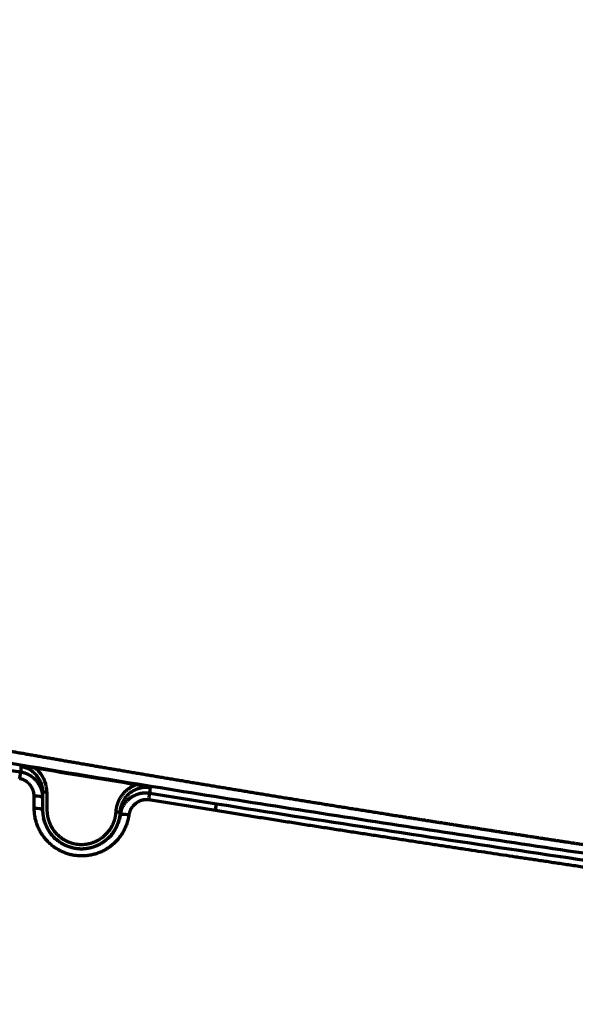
# Model space of a CAD drawing. Header units: millimetres. Extents: x -170 to 6906, y -2212 to 4257.
# Tile 422 of 440: x 5704 to 5768, y 3417 to 3531. Entities that reach past the tile are written whole.
import ezdxf

# ---------------------------------------------------------------- set-up
doc = ezdxf.new("R2010")
doc.units = ezdxf.units.MM
doc.layers.add('1', color=7, linetype='Continuous', true_color=0xffffff)
doc.styles.add('PC_TEXTSTYLE', font='ISOCP.SHX', dxfattribs={"width": 0.707, "bigfont": 'GBCBIG.SHX'})
doc.dimstyles.new('GB_DIMSTYLE', dxfattribs={"dimtxt": 50, "dimasz": 40, "dimexe": 1, "dimexo": 0, "dimgap": 1.5, "dimtad": 1, "dimdec": 1, "dimdsep": 46, "dimtxsty": 'PC_TEXTSTYLE', "dimcen": 0, "dimclrd": 256, "dimclrt": 3, "dimadec": 1, "dimazin": 2, "dimtp": 0.1, "dimtm": 0.1, "dimtfac": 0.71, "dimtdec": 1, "dimtmove": 0, "dimatfit": 3, "dimfxl": 1, "dimtfill": 1, "dimarcsym": 0})

# ---------------------------------------------------------------- blocks, each defined once
blk = doc.blocks.new('*D33')
at = {"color": 0, "lineweight": -2, "transparency": 16777216}
for p, q in [((4751.82, 3164.86), (4751.82, 3764.77)), ((5832.83, 3367.25), (5832.83, 3764.77))]:
    blk.add_line(p, q, dxfattribs=at)
at = {"lineweight": -2, "transparency": 16777216}
blk.add_line((4791.82, 3763.77), (5792.83, 3763.77), dxfattribs=at)
at = {"lineweight": 18, "transparency": 16777216}
for points in [[(4791.82, 3770.44), (4791.82, 3757.1), (4751.82, 3763.77)], [(5792.83, 3770.44), (5792.83, 3757.1), (5832.83, 3763.77)]]:
    blk.add_solid(points, dxfattribs=at)
at = {"layer": 'Defpoints', "color": 0, "lineweight": 18, "transparency": 16777216}
for p in [(5832.83, 3763.77), (5832.83, 3367.25), (4751.82, 3164.86)]:
    blk.add_point(p, dxfattribs=at)
at = {"color": 3, "lineweight": 18, "transparency": 16777216, "insert": (5292.33, 3790.27), "char_height": 50, "attachment_point": 5, "style": 'PC_TEXTSTYLE', "bg_fill": 3, "box_fill_scale": 1.1, "bg_fill_color": 256, "bg_fill_true_color": 13158600, "bg_fill_transparency": 0}
blk.add_mtext('1081', dxfattribs=at)
blk = doc.blocks.new('*D38')
at = {"color": 0, "lineweight": -2, "transparency": 16777216}
for p, q in [((4755.3, 4257.34), (6889.03, 4257.34)), ((4772.44, 1877.86), (6889.03, 1877.86))]:
    blk.add_line(p, q, dxfattribs=at)
at = {"lineweight": -2, "transparency": 16777216}
blk.add_line((6888.03, 1917.86), (6888.03, 4217.34), dxfattribs=at)
at = {"lineweight": 18, "transparency": 16777216}
for points in [[(6881.36, 4217.34), (6894.7, 4217.34), (6888.03, 4257.34)], [(6881.36, 1917.86), (6894.7, 1917.86), (6888.03, 1877.86)]]:
    blk.add_solid(points, dxfattribs=at)
at = {"layer": 'Defpoints', "color": 0, "lineweight": 18, "transparency": 16777216}
for p in [(4755.3, 4257.34), (6888.03, 4257.34), (4772.44, 1877.86)]:
    blk.add_point(p, dxfattribs=at)
at = {"color": 3, "lineweight": 18, "transparency": 16777216, "insert": (6861.53, 3067.6), "char_height": 50, "attachment_point": 5, "rotation": 90, "style": 'PC_TEXTSTYLE', "bg_fill": 3, "box_fill_scale": 1.1, "bg_fill_color": 256, "bg_fill_true_color": 13158600, "bg_fill_transparency": 0}
blk.add_mtext('2379.5', dxfattribs=at)

msp = doc.modelspace()

# ---------------------------------------------------------------- linework, layer by layer
at = {"lineweight": 18}
msp.add_arc((4755.3, 2404.86), 1852.47, 311.27438, 162.6537, dxfattribs=at)
at = {"layer": '1', "color": 0, "linetype": 'Continuous', "lineweight": 70}
msp.add_line((5706.79, 3441.76), (5706.8, 3441.09), dxfattribs=at)
for centre, major_axis, ratio, start_param, end_param in [((5704.12, 3443.09), (-0.164, -0.986), 0.000215, 1.765406, 3.031547), ((5707.29, 3441.76), (-0.5, -0.003), 0.00062, 0, 1.570803), ((5719.05, 3440.65), (0.159, 0.987), 0.000176, 4.901057, 6.17314), ((5705.8, 3441.08), (1, 0.006), 0.182485, 0, 1.538506), ((5726.77, 3439.41), (-0.157, -0.988), 0.000126, 1.756916, 3.031547), ((5705.81, 3439.66), (1, 0.006), 0.176399, 0, 1.539057), ((5716.75, 3438.91), (-0.99, 0.144), 0.179735, 4.708668, 6.28328)]:
    msp.add_ellipse(centre, major_axis=major_axis, ratio=ratio, start_param=start_param, end_param=end_param, dxfattribs=at)
for points, degree, knots in [([(5612.83, 3461.74), (5631.62, 3457.88), (5659.75, 3452.52), (5697.4, 3445.99), (5725.72, 3441.36), (5749.43, 3437.68), (5768.47, 3434.83), (5782.79, 3432.73), (5797.16, 3430.66), (5809.18, 3428.96), (5818.83, 3427.61), (5824.88, 3426.76), (5829.72, 3426.09), (5833.36, 3425.59), (5836.39, 3425.17), (5838.53, 3424.88), (5839.73, 3424.71), (5840.37, 3424.63), (5840.65, 3424.59)], 3, [0, 0, 0, 0, 0.25, 0.375, 0.5, 0.625, 0.6875, 0.75, 0.8125, 0.875, 0.90625, 0.9375, 0.953125, 0.96875, 0.984375, 0.992187, 0.996094, 1, 1, 1, 1]), ([(5770, 3435.55), (5769.87, 3435.57), (5769.6, 3435.61), (5769.21, 3435.67), (5768.81, 3435.73), (5768.41, 3435.79), (5768.01, 3435.85), (5767.62, 3435.91), (5767.22, 3435.97), (5766.82, 3436.03), (5766.43, 3436.09), (5766.03, 3436.15), (5765.64, 3436.21), (5765.25, 3436.27), (5764.85, 3436.33), (5764.46, 3436.39), (5764.07, 3436.45), (5763.68, 3436.51), (5763.29, 3436.57), (5762.9, 3436.63), (5762.51, 3436.69), (5762.12, 3436.75), (5761.73, 3436.81), (5761.34, 3436.87), (5760.95, 3436.93), (5760.57, 3436.98), (5760.18, 3437.04), (5759.79, 3437.1), (5759.41, 3437.16), (5759.02, 3437.22), (5758.64, 3437.28), (5758.26, 3437.34), (5757.87, 3437.4), (5757.49, 3437.46), (5757.11, 3437.52), (5756.73, 3437.58), (5756.34, 3437.64), (5755.96, 3437.69), (5755.58, 3437.75), (5755.2, 3437.81), (5754.82, 3437.87), (5754.45, 3437.93), (5754.07, 3437.99), (5753.69, 3438.05), (5753.31, 3438.11), (5752.94, 3438.17), (5752.56, 3438.22), (5752.19, 3438.28), (5751.81, 3438.34), (5751.44, 3438.4), (5751.06, 3438.46), (5750.69, 3438.52), (5750.32, 3438.58), (5749.95, 3438.63), (5749.58, 3438.69), (5749.2, 3438.75), (5748.83, 3438.81), (5748.46, 3438.87), (5748.09, 3438.93), (5747.73, 3438.98), (5747.36, 3439.04), (5746.99, 3439.1), (5746.62, 3439.16), (5746.26, 3439.22), (5745.89, 3439.27), (5745.52, 3439.33), (5745.16, 3439.39), (5744.8, 3439.45), (5744.43, 3439.51), (5744.07, 3439.56), (5743.71, 3439.62), (5743.34, 3439.68), (5742.98, 3439.74), (5742.62, 3439.79), (5742.26, 3439.85), (5741.9, 3439.91), (5741.54, 3439.97), (5741.18, 3440.02), (5740.82, 3440.08), (5740.46, 3440.14), (5740.11, 3440.2), (5739.75, 3440.25), (5739.39, 3440.31), (5739.04, 3440.37), (5738.68, 3440.43), (5738.33, 3440.48), (5737.97, 3440.54), (5737.62, 3440.6), (5737.27, 3440.65), (5736.91, 3440.71), (5736.56, 3440.77), (5736.21, 3440.83), (5735.86, 3440.88), (5735.51, 3440.94), (5735.16, 3441), (5734.81, 3441.05), (5734.46, 3441.11), (5734.11, 3441.17), (5733.77, 3441.22), (5733.42, 3441.28), (5733.07, 3441.34), (5732.73, 3441.39), (5732.38, 3441.45), (5732.04, 3441.51), (5731.69, 3441.56), (5731.35, 3441.62), (5731, 3441.68), (5730.66, 3441.73), (5730.32, 3441.79), (5729.98, 3441.84), (5729.64, 3441.9), (5729.29, 3441.96), (5728.95, 3442.01), (5728.62, 3442.07), (5728.28, 3442.12), (5727.94, 3442.18), (5727.6, 3442.24), (5727.26, 3442.29), (5726.93, 3442.35), (5726.59, 3442.4), (5726.25, 3442.46), (5725.92, 3442.52), (5725.58, 3442.57), (5725.25, 3442.63), (5724.92, 3442.68), (5724.58, 3442.74), (5724.25, 3442.79), (5723.92, 3442.85), (5723.59, 3442.9), (5723.26, 3442.96), (5722.93, 3443.02), (5722.6, 3443.07), (5722.27, 3443.13), (5721.94, 3443.18), (5721.61, 3443.24), (5721.28, 3443.29), (5720.96, 3443.35), (5720.63, 3443.4), (5720.3, 3443.46), (5719.98, 3443.51), (5719.65, 3443.57), (5719.33, 3443.62), (5719, 3443.68), (5718.68, 3443.73), (5718.36, 3443.79), (5718.04, 3443.84), (5717.71, 3443.9), (5717.39, 3443.95), (5717.07, 3444), (5716.75, 3444.06), (5716.43, 3444.11), (5716.11, 3444.17), (5715.8, 3444.22), (5715.48, 3444.28), (5715.16, 3444.33), (5714.84, 3444.38), (5714.53, 3444.44), (5714.21, 3444.49), (5713.9, 3444.55), (5713.58, 3444.6), (5713.27, 3444.66), (5712.96, 3444.71), (5712.64, 3444.76), (5712.33, 3444.82), (5712.02, 3444.87), (5711.71, 3444.92), (5711.4, 3444.98), (5711.09, 3445.03), (5710.78, 3445.09), (5710.47, 3445.14), (5710.16, 3445.19), (5709.85, 3445.25), (5709.54, 3445.3), (5709.24, 3445.35), (5708.93, 3445.41), (5708.62, 3445.46), (5708.32, 3445.51), (5708.01, 3445.57), (5707.71, 3445.62), (5707.41, 3445.67), (5707.1, 3445.72), (5706.8, 3445.78), (5706.5, 3445.83), (5706.2, 3445.88), (5705.9, 3445.94), (5705.59, 3445.99), (5705.29, 3446.04), (5705, 3446.09), (5704.7, 3446.15), (5704.4, 3446.2), (5704.1, 3446.25), (5703.8, 3446.3), (5703.51, 3446.36), (5703.21, 3446.41), (5702.92, 3446.46), (5702.62, 3446.51), (5702.33, 3446.57), (5702.03, 3446.62), (5701.74, 3446.67), (5701.45, 3446.72), (5701.15, 3446.77), (5700.86, 3446.83), (5700.57, 3446.88), (5700.28, 3446.93), (5699.99, 3446.98), (5699.7, 3447.03), (5699.41, 3447.09), (5699.12, 3447.14), (5698.83, 3447.19), (5698.55, 3447.24), (5698.26, 3447.29), (5697.97, 3447.34), (5697.69, 3447.39), (5697.4, 3447.45), (5697.12, 3447.5), (5696.83, 3447.55), (5696.55, 3447.6), (5696.27, 3447.65), (5695.99, 3447.7), (5695.7, 3447.75), (5695.42, 3447.8), (5695.14, 3447.85), (5694.86, 3447.91), (5694.58, 3447.96), (5694.3, 3448.01), (5694.02, 3448.06), (5693.74, 3448.11), (5693.47, 3448.16), (5693.19, 3448.21), (5692.91, 3448.26), (5692.64, 3448.31), (5692.36, 3448.36), (5692.09, 3448.41), (5691.81, 3448.46), (5691.54, 3448.51), (5691.27, 3448.56), (5690.99, 3448.61), (5690.72, 3448.66), (5690.45, 3448.71), (5690.18, 3448.76), (5689.91, 3448.81), (5689.64, 3448.86), (5689.37, 3448.91), (5689.1, 3448.96), (5688.83, 3449.01), (5688.56, 3449.06), (5688.3, 3449.11), (5688.03, 3449.16), (5687.76, 3449.21), (5687.5, 3449.26), (5687.23, 3449.31), (5686.97, 3449.36), (5686.7, 3449.4), (5686.44, 3449.45), (5686.18, 3449.5), (5686, 3449.53), (5685.91, 3449.55)], 3, [0, 0, 0, 0, 0.004687, 0.009368, 0.014044, 0.018713, 0.023376, 0.028033, 0.032683, 0.037328, 0.041967, 0.0466, 0.051227, 0.055847, 0.060462, 0.06507, 0.069673, 0.074269, 0.07886, 0.083444, 0.088022, 0.092595, 0.097161, 0.101721, 0.106275, 0.110823, 0.115365, 0.119901, 0.124431, 0.128955, 0.133473, 0.137985, 0.142491, 0.146991, 0.151485, 0.155972, 0.160454, 0.16493, 0.169399, 0.173863, 0.178321, 0.182772, 0.187218, 0.191658, 0.196091, 0.200519, 0.20494, 0.209356, 0.213765, 0.218169, 0.222566, 0.226958, 0.231343, 0.235723, 0.240096, 0.244463, 0.248825, 0.25318, 0.25753, 0.261873, 0.266211, 0.270542, 0.274867, 0.279187, 0.2835, 0.287808, 0.292109, 0.296405, 0.300694, 0.304978, 0.309255, 0.313527, 0.317792, 0.322052, 0.326305, 0.330553, 0.334795, 0.33903, 0.34326, 0.347484, 0.351702, 0.355913, 0.360119, 0.364319, 0.368513, 0.372701, 0.376883, 0.381059, 0.385229, 0.389393, 0.393551, 0.397703, 0.40185, 0.40599, 0.410124, 0.414253, 0.418375, 0.422492, 0.426602, 0.430707, 0.434806, 0.438899, 0.442986, 0.447066, 0.451141, 0.455211, 0.459274, 0.463331, 0.467382, 0.471428, 0.475467, 0.479501, 0.483528, 0.48755, 0.491566, 0.495576, 0.49958, 0.503578, 0.507571, 0.511557, 0.515537, 0.519512, 0.523481, 0.527444, 0.5314, 0.535351, 0.539297, 0.543236, 0.547169, 0.551097, 0.555019, 0.558934, 0.562844, 0.566748, 0.570647, 0.574539, 0.578425, 0.582306, 0.586181, 0.59005, 0.593913, 0.59777, 0.601622, 0.605467, 0.609307, 0.613141, 0.616969, 0.620791, 0.624608, 0.628418, 0.632223, 0.636022, 0.639815, 0.643602, 0.647384, 0.65116, 0.65493, 0.658694, 0.662452, 0.666205, 0.669951, 0.673692, 0.677428, 0.681157, 0.684881, 0.688598, 0.692311, 0.696017, 0.699717, 0.703412, 0.707101, 0.710784, 0.714462, 0.718134, 0.7218, 0.72546, 0.729114, 0.732763, 0.736406, 0.740044, 0.743675, 0.747301, 0.750921, 0.754536, 0.758144, 0.761747, 0.765345, 0.768936, 0.772522, 0.776102, 0.779677, 0.783246, 0.786809, 0.790366, 0.793918, 0.797464, 0.801004, 0.804539, 0.808068, 0.811592, 0.815109, 0.818622, 0.822128, 0.825629, 0.829124, 0.832614, 0.836098, 0.839576, 0.843048, 0.846516, 0.849977, 0.853433, 0.856883, 0.860328, 0.863767, 0.8672, 0.870628, 0.87405, 0.877467, 0.880878, 0.884283, 0.887683, 0.891078, 0.894466, 0.89785, 0.901227, 0.9046, 0.907966, 0.911327, 0.914683, 0.918033, 0.921377, 0.924716, 0.92805, 0.931378, 0.9347, 0.938017, 0.941328, 0.944634, 0.947935, 0.95123, 0.954519, 0.957803, 0.961082, 0.964355, 0.967623, 0.970885, 0.974142, 0.977393, 0.980639, 0.983879, 0.987114, 0.990344, 0.993568, 0.996787, 1, 1, 1, 1]), ([(5705.97, 3444.49), (5705.97, 3444.49), (5705.95, 3444.5), (5705.93, 3444.5), (5705.91, 3444.5), (5705.88, 3444.51), (5705.86, 3444.51), (5705.84, 3444.51), (5705.81, 3444.52), (5705.79, 3444.52), (5705.76, 3444.53), (5705.74, 3444.53), (5705.71, 3444.53), (5705.68, 3444.54), (5705.66, 3444.54), (5705.63, 3444.55), (5705.6, 3444.55), (5705.57, 3444.55), (5705.55, 3444.56), (5705.52, 3444.56), (5705.49, 3444.57), (5705.46, 3444.57), (5705.43, 3444.58), (5705.4, 3444.58), (5705.37, 3444.58), (5705.34, 3444.59), (5705.3, 3444.59), (5705.27, 3444.6), (5705.24, 3444.6), (5705.21, 3444.61), (5705.18, 3444.61), (5705.14, 3444.61), (5705.1, 3444.62), (5705.04, 3444.63), (5704.94, 3444.64), (5704.83, 3444.66), (5704.71, 3444.67), (5704.6, 3444.68), (5704.5, 3444.7), (5704.42, 3444.71), (5704.35, 3444.71), (5704.3, 3444.72), (5704.28, 3444.72)], 3, [0, 0, 0, 0, 0.01232, 0.024917, 0.037788, 0.050932, 0.064347, 0.078031, 0.091981, 0.106195, 0.120671, 0.135407, 0.150399, 0.165645, 0.181143, 0.196889, 0.212881, 0.229115, 0.245589, 0.2623, 0.279244, 0.296418, 0.313819, 0.331444, 0.349289, 0.367347, 0.385608, 0.404072, 0.422737, 0.441601, 0.460665, 0.479926, 0.499385, 0.538873, 0.594054, 0.664577, 0.7501, 0.810525, 0.865628, 0.915524, 0.960296, 1, 1, 1, 1]), ([(5704.28, 3444.72), (5704.63, 3444.67), (5704.95, 3444.55), (5705.41, 3444.29), (5705.56, 3444.19), (5705.83, 3443.97), (5705.95, 3443.84), (5706.18, 3443.57), (5706.29, 3443.43), (5706.47, 3443.12), (5706.54, 3442.96), (5706.73, 3442.46), (5706.79, 3442.11), (5706.79, 3441.76)], 3, [0, 0, 0, 0, 0.245543, 0.245543, 0.371286, 0.371286, 0.497029, 0.497029, 0.622771, 0.622771, 0.748514, 0.748514, 1, 1, 1, 1]), ([(5704.29, 3444.07), (5704.29, 3444.07), (5704.31, 3444.06), (5704.34, 3444.06), (5704.36, 3444.06), (5704.39, 3444.05), (5704.41, 3444.05), (5704.44, 3444.04), (5704.46, 3444.03), (5704.49, 3444.03), (5704.51, 3444.02), (5704.54, 3444.02), (5704.56, 3444.01), (5704.59, 3444), (5704.62, 3443.99), (5704.64, 3443.99), (5704.67, 3443.98), (5704.69, 3443.97), (5704.72, 3443.96), (5704.74, 3443.95), (5704.77, 3443.95), (5704.8, 3443.94), (5704.82, 3443.93), (5704.85, 3443.92), (5704.87, 3443.91), (5704.9, 3443.9), (5704.92, 3443.89), (5704.95, 3443.88), (5704.97, 3443.87), (5705, 3443.86), (5705.03, 3443.84), (5705.05, 3443.83), (5705.08, 3443.82), (5705.1, 3443.81), (5705.13, 3443.8), (5705.15, 3443.78), (5705.18, 3443.77), (5705.2, 3443.76), (5705.23, 3443.74), (5705.25, 3443.73), (5705.28, 3443.71), (5705.3, 3443.7), (5705.33, 3443.69), (5705.35, 3443.67), (5705.38, 3443.66), (5705.4, 3443.64), (5705.42, 3443.62), (5705.45, 3443.61), (5705.47, 3443.59), (5705.5, 3443.58), (5705.52, 3443.56), (5705.54, 3443.54), (5705.57, 3443.52), (5705.59, 3443.51), (5705.61, 3443.49), (5705.64, 3443.47), (5705.66, 3443.45), (5705.68, 3443.43), (5705.71, 3443.42), (5705.73, 3443.4), (5705.75, 3443.38), (5705.77, 3443.36), (5705.8, 3443.34), (5705.82, 3443.32), (5705.84, 3443.3), (5705.86, 3443.28), (5705.88, 3443.26), (5705.9, 3443.23), (5705.93, 3443.21), (5705.95, 3443.19), (5705.97, 3443.17), (5705.99, 3443.15), (5706.01, 3443.13), (5706.03, 3443.1), (5706.05, 3443.08), (5706.07, 3443.06), (5706.13, 3442.98), (5706.24, 3442.85), (5706.38, 3442.63), (5706.5, 3442.39), (5706.59, 3442.19), (5706.63, 3442.06), (5706.65, 3442.01), (5706.67, 3441.95), (5706.69, 3441.89), (5706.7, 3441.83), (5706.72, 3441.77), (5706.73, 3441.72), (5706.74, 3441.66), (5706.75, 3441.6), (5706.76, 3441.54), (5706.77, 3441.48), (5706.78, 3441.43), (5706.78, 3441.37), (5706.79, 3441.31), (5706.79, 3441.25), (5706.79, 3441.2), (5706.8, 3441.14), (5706.8, 3441.1), (5706.8, 3441.09)], 3, [0, 0, 0, 0, 0.006018, 0.012058, 0.018119, 0.024202, 0.030305, 0.03643, 0.042575, 0.048742, 0.054929, 0.061137, 0.067365, 0.073614, 0.079883, 0.086172, 0.092481, 0.09881, 0.105159, 0.111527, 0.117914, 0.124321, 0.130747, 0.137192, 0.143656, 0.150138, 0.156639, 0.163157, 0.169694, 0.176249, 0.182821, 0.189411, 0.196018, 0.202642, 0.209283, 0.21594, 0.222614, 0.229304, 0.236009, 0.242731, 0.249468, 0.25622, 0.262987, 0.269769, 0.276566, 0.283376, 0.290201, 0.297039, 0.303891, 0.310756, 0.317633, 0.324524, 0.331427, 0.338341, 0.345268, 0.352206, 0.359156, 0.366116, 0.373087, 0.380068, 0.387059, 0.39406, 0.401071, 0.40809, 0.415119, 0.422156, 0.429201, 0.436254, 0.443315, 0.450383, 0.457457, 0.464539, 0.471627, 0.47872, 0.48582, 0.492924, 0.500034, 0.555241, 0.615498, 0.680524, 0.749929, 0.764365, 0.778749, 0.793078, 0.80735, 0.821563, 0.835714, 0.849801, 0.863823, 0.877776, 0.891659, 0.905471, 0.919209, 0.932872, 0.946457, 0.959965, 0.973392, 0.986737, 1, 1, 1, 1]), ([(5707.29, 3441.76), (5707.29, 3442.17), (5707.22, 3442.58), (5707, 3443.17), (5706.91, 3443.35), (5706.7, 3443.71), (5706.58, 3443.87), (5706.31, 3444.19), (5706.17, 3444.33), (5706, 3444.47), (5705.99, 3444.48), (5705.97, 3444.49)], 3, [0, 0, 0, 0, 0.394516, 0.394516, 0.591774, 0.591774, 0.789032, 0.789032, 0.98629, 0.98629, 1, 1, 1, 1]), ([(5705.83, 3441.26), (5705.83, 3441.27), (5705.83, 3441.28), (5705.83, 3441.31), (5705.83, 3441.33), (5705.83, 3441.35), (5705.83, 3441.37), (5705.82, 3441.39), (5705.82, 3441.41), (5705.82, 3441.43), (5705.82, 3441.46), (5705.82, 3441.48), (5705.81, 3441.5), (5705.81, 3441.52), (5705.81, 3441.54), (5705.81, 3441.56), (5705.8, 3441.58), (5705.8, 3441.6), (5705.79, 3441.62), (5705.79, 3441.65), (5705.79, 3441.67), (5705.78, 3441.69), (5705.78, 3441.71), (5705.77, 3441.73), (5705.77, 3441.75), (5705.76, 3441.77), (5705.76, 3441.79), (5705.75, 3441.81), (5705.75, 3441.83), (5705.74, 3441.85), (5705.73, 3441.87), (5705.73, 3441.89), (5705.72, 3441.91), (5705.71, 3441.93), (5705.71, 3441.95), (5705.7, 3441.97), (5705.69, 3441.99), (5705.68, 3442.01), (5705.67, 3442.03), (5705.67, 3442.05), (5705.66, 3442.07), (5705.65, 3442.09), (5705.64, 3442.11), (5705.63, 3442.13), (5705.62, 3442.14), (5705.61, 3442.16), (5705.6, 3442.18), (5705.59, 3442.2), (5705.58, 3442.22), (5705.57, 3442.24), (5705.56, 3442.26), (5705.55, 3442.28), (5705.54, 3442.3), (5705.53, 3442.31), (5705.52, 3442.33), (5705.5, 3442.35), (5705.49, 3442.37), (5705.48, 3442.39), (5705.47, 3442.41), (5705.45, 3442.43), (5705.44, 3442.44), (5705.43, 3442.46), (5705.42, 3442.48), (5705.4, 3442.5), (5705.39, 3442.52), (5705.37, 3442.53), (5705.36, 3442.55), (5705.34, 3442.57), (5705.32, 3442.6), (5705.29, 3442.64), (5705.26, 3442.67), (5705.23, 3442.7), (5705.2, 3442.73), (5705.17, 3442.76), (5705.14, 3442.79), (5705.11, 3442.82), (5705.08, 3442.84), (5705.05, 3442.87), (5705.02, 3442.89), (5704.99, 3442.92), (5704.96, 3442.94), (5704.92, 3442.97), (5704.89, 3442.99), (5704.86, 3443.01), (5704.82, 3443.03), (5704.79, 3443.05), (5704.75, 3443.07), (5704.72, 3443.09), (5704.68, 3443.11), (5704.65, 3443.13), (5704.61, 3443.14), (5704.58, 3443.16), (5704.54, 3443.17), (5704.5, 3443.19), (5704.47, 3443.2), (5704.43, 3443.21), (5704.39, 3443.23), (5704.35, 3443.24), (5704.31, 3443.25), (5704.27, 3443.26), (5704.23, 3443.26), (5704.19, 3443.27), (5704.17, 3443.28), (5704.15, 3443.28)], 3, [0, 0, 0, 0, 0.007769, 0.015516, 0.023243, 0.030949, 0.038637, 0.046305, 0.053956, 0.061589, 0.069207, 0.076809, 0.084396, 0.091969, 0.09953, 0.107078, 0.114614, 0.12214, 0.129656, 0.137163, 0.144662, 0.152153, 0.159638, 0.167117, 0.174591, 0.182061, 0.189528, 0.196992, 0.204455, 0.211917, 0.219379, 0.226842, 0.234307, 0.241774, 0.249245, 0.25672, 0.2642, 0.271685, 0.279178, 0.286678, 0.294187, 0.301705, 0.309232, 0.316771, 0.324321, 0.331884, 0.339459, 0.347049, 0.354654, 0.362274, 0.369911, 0.377565, 0.385236, 0.392927, 0.400637, 0.408367, 0.416118, 0.423891, 0.431686, 0.439505, 0.447347, 0.455214, 0.463106, 0.471025, 0.47897, 0.486942, 0.494943, 0.502973, 0.518325, 0.533544, 0.548635, 0.563604, 0.578455, 0.593194, 0.607827, 0.62236, 0.636798, 0.651147, 0.665414, 0.679604, 0.693724, 0.70778, 0.721778, 0.735726, 0.749629, 0.763494, 0.777329, 0.791139, 0.804932, 0.818714, 0.832493, 0.846274, 0.860065, 0.873873, 0.887705, 0.901567, 0.915465, 0.929407, 0.9434, 0.957449, 0.971561, 0.985743, 1, 1, 1, 1]), ([(5715.3, 3439.47), (5715.33, 3439.98), (5715.51, 3440.47), (5715.68, 3440.95), (5716.3, 3441.78), (5716.7, 3442.09)], 2, [0, 0, 0, 0.25, 0.25, 0.5, 0.75, 0.75, 0.75]), ([(5715.76, 3439.05), (5715.76, 3439.06), (5715.76, 3439.08), (5715.77, 3439.11), (5715.77, 3439.14), (5715.78, 3439.19), (5715.79, 3439.23), (5715.8, 3439.28), (5715.82, 3439.34), (5715.83, 3439.4), (5715.85, 3439.47), (5715.87, 3439.54), (5715.9, 3439.62), (5715.93, 3439.7), (5715.96, 3439.79), (5716, 3439.88), (5716.05, 3439.97), (5716.1, 3440.07), (5716.16, 3440.18), (5716.24, 3440.3), (5716.32, 3440.43), (5716.41, 3440.54), (5716.5, 3440.65), (5716.59, 3440.75), (5716.68, 3440.84), (5716.77, 3440.92), (5716.86, 3440.99), (5716.93, 3441.05), (5717, 3441.1), (5717.05, 3441.14), (5717.1, 3441.17), (5717.16, 3441.21), (5717.21, 3441.24), (5717.26, 3441.27), (5717.32, 3441.3), (5717.38, 3441.33), (5717.43, 3441.36), (5717.49, 3441.39), (5717.55, 3441.41), (5717.6, 3441.44), (5717.66, 3441.46), (5717.72, 3441.48), (5717.78, 3441.5), (5717.84, 3441.52), (5717.9, 3441.54), (5717.96, 3441.56), (5718.01, 3441.57), (5718.07, 3441.59), (5718.13, 3441.6), (5718.19, 3441.61), (5718.25, 3441.62), (5718.31, 3441.63), (5718.37, 3441.64), (5718.43, 3441.65), (5718.49, 3441.65), (5718.54, 3441.66), (5718.6, 3441.66), (5718.66, 3441.66), (5718.72, 3441.66), (5718.77, 3441.66), (5718.83, 3441.66), (5718.89, 3441.66), (5718.94, 3441.66), (5719, 3441.65), (5719.05, 3441.65), (5719.11, 3441.64), (5719.16, 3441.64), (5719.19, 3441.63), (5719.21, 3441.63)], 3, [0, 0, 0, 0, 0.005531, 0.012122, 0.019784, 0.028534, 0.038388, 0.049363, 0.061481, 0.074761, 0.089227, 0.104902, 0.12181, 0.139975, 0.15942, 0.180169, 0.202244, 0.225665, 0.250449, 0.282959, 0.314408, 0.344727, 0.373858, 0.401748, 0.428354, 0.453639, 0.477575, 0.500139, 0.513444, 0.526739, 0.540023, 0.553292, 0.566543, 0.579774, 0.592981, 0.606163, 0.619316, 0.632437, 0.645524, 0.658574, 0.671585, 0.684553, 0.697477, 0.710354, 0.723182, 0.735957, 0.748679, 0.761344, 0.773951, 0.786497, 0.79898, 0.811399, 0.823751, 0.836035, 0.848248, 0.860391, 0.872459, 0.884453, 0.896371, 0.908211, 0.919972, 0.931653, 0.943253, 0.95477, 0.966205, 0.977555, 0.98882, 1, 1, 1, 1]), ([(5715.8, 3439.45), (5715.81, 3439.66), (5715.84, 3439.87), (5715.95, 3440.27), (5716.03, 3440.47), (5716.22, 3440.85), (5716.33, 3441.02), (5716.53, 3441.27), (5716.6, 3441.35), (5716.75, 3441.5), (5716.83, 3441.57), (5716.95, 3441.67), (5716.99, 3441.7), (5717.08, 3441.76), (5717.21, 3441.85), (5717.34, 3441.93), (5717.48, 3442), (5717.53, 3442.03), (5717.63, 3442.07), (5717.77, 3442.13), (5717.92, 3442.18), (5718.12, 3442.23), (5718.23, 3442.25), (5718.44, 3442.29), (5718.54, 3442.3), (5718.7, 3442.31), (5718.75, 3442.31), (5718.85, 3442.31), (5719.01, 3442.3), (5719.17, 3442.29), (5719.27, 3442.27)], 3, [0, 0, 0, 0, 0.125, 0.125, 0.25, 0.25, 0.375, 0.375, 0.4375, 0.4375, 0.5, 0.5, 0.53125, 0.53125, 0.5625, 0.625, 0.625, 0.65625, 0.65625, 0.6875, 0.75, 0.75, 0.8125, 0.8125, 0.875, 0.875, 0.90625, 0.90625, 0.9375, 1, 1, 1, 1]), ([(5719.27, 3442.27), (5719.26, 3442.27), (5719.22, 3442.28), (5719.16, 3442.29), (5719.1, 3442.31), (5719.03, 3442.32), (5718.95, 3442.34), (5718.86, 3442.35), (5718.76, 3442.37), (5718.67, 3442.39), (5718.59, 3442.41), (5718.52, 3442.42), (5718.45, 3442.44), (5718.39, 3442.45), (5718.33, 3442.46), (5718.27, 3442.47), (5718.21, 3442.48), (5718.15, 3442.49), (5718.09, 3442.5), (5718.03, 3442.52), (5717.98, 3442.53), (5717.92, 3442.53), (5717.87, 3442.54), (5717.82, 3442.55), (5717.77, 3442.56), (5717.73, 3442.57), (5717.68, 3442.58), (5717.64, 3442.58), (5717.61, 3442.59), (5717.6, 3442.59)], 3, [0, 0, 0, 0, 0.031279, 0.06667, 0.106203, 0.149928, 0.197913, 0.250252, 0.315293, 0.372972, 0.423206, 0.465828, 0.500635, 0.538786, 0.576121, 0.61261, 0.648226, 0.68294, 0.716725, 0.749556, 0.781407, 0.812266, 0.842137, 0.871011, 0.898876, 0.925719, 0.951529, 0.976293, 1, 1, 1, 1]), ([(5719.08, 3440.83), (5719.08, 3440.83), (5719.06, 3440.83), (5719.04, 3440.84), (5719.02, 3440.84), (5719, 3440.84), (5718.98, 3440.85), (5718.96, 3440.85), (5718.93, 3440.85), (5718.91, 3440.85), (5718.89, 3440.85), (5718.87, 3440.85), (5718.85, 3440.85), (5718.83, 3440.86), (5718.81, 3440.86), (5718.79, 3440.86), (5718.77, 3440.86), (5718.75, 3440.86), (5718.72, 3440.86), (5718.7, 3440.86), (5718.68, 3440.85), (5718.66, 3440.85), (5718.64, 3440.85), (5718.62, 3440.85), (5718.6, 3440.85), (5718.58, 3440.85), (5718.56, 3440.84), (5718.54, 3440.84), (5718.52, 3440.84), (5718.5, 3440.84), (5718.48, 3440.83), (5718.46, 3440.83), (5718.44, 3440.82), (5718.42, 3440.82), (5718.4, 3440.82), (5718.38, 3440.81), (5718.36, 3440.81), (5718.34, 3440.8), (5718.32, 3440.8), (5718.3, 3440.79), (5718.28, 3440.79), (5718.26, 3440.78), (5718.24, 3440.77), (5718.22, 3440.77), (5718.2, 3440.76), (5718.18, 3440.75), (5718.16, 3440.75), (5718.14, 3440.74), (5718.12, 3440.73), (5718.1, 3440.72), (5718.08, 3440.72), (5718.06, 3440.71), (5718.04, 3440.7), (5718.02, 3440.69), (5718, 3440.68), (5717.98, 3440.67), (5717.96, 3440.66), (5717.94, 3440.65), (5717.92, 3440.64), (5717.9, 3440.63), (5717.89, 3440.62), (5717.87, 3440.61), (5717.85, 3440.6), (5717.83, 3440.59), (5717.81, 3440.58), (5717.79, 3440.57), (5717.77, 3440.56), (5717.75, 3440.54), (5717.73, 3440.53), (5717.71, 3440.52), (5717.7, 3440.51), (5717.68, 3440.49), (5717.66, 3440.48), (5717.64, 3440.47), (5717.62, 3440.45), (5717.6, 3440.44), (5717.58, 3440.42), (5717.55, 3440.39), (5717.51, 3440.36), (5717.47, 3440.33), (5717.43, 3440.3), (5717.4, 3440.27), (5717.37, 3440.24), (5717.33, 3440.2), (5717.3, 3440.17), (5717.27, 3440.13), (5717.24, 3440.1), (5717.21, 3440.06), (5717.18, 3440.03), (5717.15, 3439.99), (5717.13, 3439.96), (5717.1, 3439.92), (5717.07, 3439.88), (5717.05, 3439.84), (5717.03, 3439.81), (5717.01, 3439.77), (5716.98, 3439.73), (5716.96, 3439.69), (5716.95, 3439.65), (5716.93, 3439.61), (5716.91, 3439.57), (5716.89, 3439.52), (5716.88, 3439.48), (5716.86, 3439.44), (5716.85, 3439.4), (5716.84, 3439.35), (5716.82, 3439.31), (5716.81, 3439.27), (5716.8, 3439.22), (5716.79, 3439.17), (5716.79, 3439.13), (5716.78, 3439.1), (5716.78, 3439.08)], 3, [0, 0, 0, 0, 0.006712, 0.013401, 0.020067, 0.026712, 0.033336, 0.039939, 0.046524, 0.05309, 0.059639, 0.066171, 0.072688, 0.079189, 0.085676, 0.09215, 0.098611, 0.105061, 0.1115, 0.117929, 0.12435, 0.130762, 0.137167, 0.143566, 0.14996, 0.156349, 0.162734, 0.169117, 0.175498, 0.181878, 0.188258, 0.194639, 0.201022, 0.207407, 0.213796, 0.22019, 0.226588, 0.232993, 0.239406, 0.245826, 0.252255, 0.258694, 0.265143, 0.271604, 0.278077, 0.284563, 0.291064, 0.297579, 0.30411, 0.310658, 0.317223, 0.323806, 0.330408, 0.33703, 0.343673, 0.350336, 0.357023, 0.363732, 0.370464, 0.377221, 0.384004, 0.390812, 0.397647, 0.404509, 0.4114, 0.418319, 0.425267, 0.432246, 0.439256, 0.446297, 0.453371, 0.460477, 0.467616, 0.47479, 0.481998, 0.489242, 0.496522, 0.51188, 0.527108, 0.542213, 0.557201, 0.572077, 0.586847, 0.601518, 0.616096, 0.630587, 0.644998, 0.659335, 0.673606, 0.687818, 0.701976, 0.71609, 0.730164, 0.744208, 0.758227, 0.77223, 0.786224, 0.800216, 0.814213, 0.828223, 0.842254, 0.856312, 0.870406, 0.884542, 0.898727, 0.912969, 0.927274, 0.941651, 0.956105, 0.970643, 0.985273, 1, 1, 1, 1]), ([(5726.93, 3440.39), (5732.92, 3439.44), (5738.93, 3438.5), (5750.95, 3436.65), (5756.97, 3435.74), (5769.04, 3433.94), (5775.08, 3433.05), (5787.18, 3431.28), (5793.24, 3430.41), (5799.31, 3429.55)], 3, [0, 0, 0, 0, 0.25, 0.25, 0.5, 0.5, 0.75, 0.75, 1, 1, 1, 1]), ([(5716.78, 3439.08), (5716.78, 3439.07), (5716.77, 3439.05), (5716.77, 3439.01), (5716.76, 3438.98), (5716.76, 3438.94), (5716.75, 3438.91), (5716.74, 3438.87), (5716.74, 3438.84), (5716.73, 3438.8), (5716.72, 3438.77), (5716.72, 3438.73), (5716.71, 3438.7), (5716.7, 3438.67), (5716.69, 3438.63), (5716.69, 3438.6), (5716.68, 3438.56), (5716.67, 3438.53), (5716.66, 3438.49), (5716.65, 3438.46), (5716.64, 3438.43), (5716.63, 3438.39), (5716.62, 3438.36), (5716.61, 3438.32), (5716.6, 3438.29), (5716.59, 3438.25), (5716.58, 3438.22), (5716.57, 3438.19), (5716.56, 3438.15), (5716.55, 3438.12), (5716.51, 3438.02), (5716.45, 3437.85), (5716.35, 3437.61), (5716.24, 3437.38), (5716.12, 3437.15), (5715.99, 3436.93), (5715.85, 3436.72), (5715.7, 3436.51), (5715.48, 3436.25), (5715.19, 3435.93), (5714.85, 3435.63), (5714.54, 3435.38), (5714.25, 3435.19), (5713.9, 3434.99), (5713.49, 3434.79), (5713.01, 3434.61), (5712.51, 3434.48), (5712, 3434.39), (5711.48, 3434.35), (5710.96, 3434.36), (5710.44, 3434.42), (5709.94, 3434.53), (5709.44, 3434.69), (5708.97, 3434.89), (5708.51, 3435.13), (5708.08, 3435.42), (5707.68, 3435.74), (5707.31, 3436.1), (5706.97, 3436.5), (5706.73, 3436.85), (5706.55, 3437.15), (5706.43, 3437.37), (5706.32, 3437.61), (5706.22, 3437.84), (5706.14, 3438.08), (5706.06, 3438.33), (5705.99, 3438.57), (5705.95, 3438.76), (5705.93, 3438.9), (5705.91, 3438.97), (5705.9, 3439.04), (5705.89, 3439.11), (5705.88, 3439.19), (5705.87, 3439.26), (5705.86, 3439.33), (5705.86, 3439.4), (5705.85, 3439.48), (5705.85, 3439.55), (5705.84, 3439.62), (5705.84, 3439.69), (5705.84, 3439.77), (5705.84, 3439.82), (5705.84, 3439.84)], 3, [0, 0, 0, 0, 0.002169, 0.004336, 0.006504, 0.008671, 0.010838, 0.013004, 0.015171, 0.017337, 0.019504, 0.02167, 0.023837, 0.026004, 0.028172, 0.030339, 0.032508, 0.034677, 0.036847, 0.039017, 0.041189, 0.043361, 0.045535, 0.047709, 0.049885, 0.052062, 0.054241, 0.056421, 0.058603, 0.060786, 0.062971, 0.078601, 0.094213, 0.109839, 0.125509, 0.141133, 0.156714, 0.172282, 0.187871, 0.219153, 0.250308, 0.271079, 0.29188, 0.312793, 0.343962, 0.375148, 0.406406, 0.437531, 0.468951, 0.500148, 0.53138, 0.562754, 0.593895, 0.625111, 0.656299, 0.687452, 0.718778, 0.749974, 0.78113, 0.812518, 0.828096, 0.843673, 0.859282, 0.874956, 0.890601, 0.906205, 0.9218, 0.937421, 0.941926, 0.946422, 0.950911, 0.955393, 0.959868, 0.964338, 0.968803, 0.973265, 0.977724, 0.98218, 0.986635, 0.991089, 0.995544, 1, 1, 1, 1]), ([(5706.81, 3439.67), (5706.81, 3439.66), (5706.81, 3439.64), (5706.81, 3439.6), (5706.81, 3439.57), (5706.81, 3439.54), (5706.81, 3439.5), (5706.81, 3439.47), (5706.81, 3439.44), (5706.82, 3439.4), (5706.82, 3439.37), (5706.82, 3439.34), (5706.82, 3439.31), (5706.83, 3439.27), (5706.83, 3439.24), (5706.83, 3439.21), (5706.84, 3439.18), (5706.84, 3439.14), (5706.84, 3439.11), (5706.85, 3439.08), (5706.85, 3439.05), (5706.86, 3439.02), (5706.86, 3438.98), (5706.87, 3438.95), (5706.87, 3438.92), (5706.88, 3438.89), (5706.89, 3438.86), (5706.89, 3438.83), (5706.9, 3438.8), (5706.9, 3438.77), (5706.91, 3438.73), (5706.92, 3438.7), (5706.92, 3438.67), (5706.93, 3438.64), (5706.94, 3438.61), (5706.95, 3438.58), (5706.96, 3438.55), (5706.96, 3438.52), (5706.97, 3438.49), (5706.98, 3438.46), (5706.99, 3438.43), (5707, 3438.4), (5707.01, 3438.37), (5707.02, 3438.34), (5707.02, 3438.31), (5707.03, 3438.29), (5707.04, 3438.26), (5707.05, 3438.23), (5707.06, 3438.2), (5707.07, 3438.17), (5707.08, 3438.14), (5707.09, 3438.11), (5707.11, 3438.09), (5707.12, 3438.06), (5707.13, 3438.03), (5707.14, 3438), (5707.15, 3437.97), (5707.16, 3437.95), (5707.17, 3437.92), (5707.19, 3437.89), (5707.2, 3437.87), (5707.21, 3437.84), (5707.22, 3437.81), (5707.23, 3437.79), (5707.25, 3437.76), (5707.26, 3437.73), (5707.27, 3437.71), (5707.28, 3437.68), (5707.3, 3437.65), (5707.31, 3437.63), (5707.32, 3437.6), (5707.34, 3437.58), (5707.35, 3437.55), (5707.37, 3437.53), (5707.38, 3437.5), (5707.39, 3437.48), (5707.41, 3437.45), (5707.42, 3437.43), (5707.44, 3437.4), (5707.45, 3437.38), (5707.47, 3437.35), (5707.48, 3437.33), (5707.5, 3437.31), (5707.51, 3437.28), (5707.53, 3437.26), (5707.54, 3437.24), (5707.56, 3437.21), (5707.57, 3437.19), (5707.59, 3437.17), (5707.6, 3437.14), (5707.62, 3437.12), (5707.63, 3437.1), (5707.65, 3437.08), (5707.67, 3437.05), (5707.68, 3437.03), (5707.7, 3437.01), (5707.71, 3436.99), (5707.73, 3436.97), (5707.75, 3436.95), (5707.76, 3436.92), (5707.78, 3436.9), (5707.8, 3436.88), (5707.81, 3436.86), (5707.83, 3436.84), (5707.85, 3436.82), (5707.87, 3436.8), (5707.88, 3436.78), (5707.9, 3436.76), (5707.92, 3436.74), (5707.93, 3436.72), (5707.95, 3436.7), (5707.97, 3436.68), (5707.99, 3436.66), (5708, 3436.64), (5708.02, 3436.62), (5708.04, 3436.6), (5708.06, 3436.59), (5708.08, 3436.57), (5708.09, 3436.55), (5708.11, 3436.53), (5708.14, 3436.5), (5708.17, 3436.47), (5708.22, 3436.43), (5708.26, 3436.38), (5708.31, 3436.34), (5708.36, 3436.3), (5708.4, 3436.26), (5708.45, 3436.22), (5708.5, 3436.18), (5708.55, 3436.14), (5708.6, 3436.11), (5708.65, 3436.07), (5708.7, 3436.03), (5708.75, 3436), (5708.8, 3435.96), (5708.85, 3435.93), (5708.9, 3435.9), (5708.95, 3435.86), (5709.01, 3435.83), (5709.06, 3435.8), (5709.11, 3435.77), (5709.17, 3435.74), (5709.22, 3435.71), (5709.28, 3435.68), (5709.33, 3435.66), (5709.39, 3435.63), (5709.44, 3435.6), (5709.5, 3435.58), (5709.55, 3435.55), (5709.61, 3435.53), (5709.67, 3435.51), (5709.73, 3435.49), (5709.78, 3435.47), (5709.84, 3435.45), (5709.9, 3435.43), (5709.96, 3435.41), (5710.02, 3435.39), (5710.07, 3435.37), (5710.13, 3435.36), (5710.19, 3435.34), (5710.25, 3435.33), (5710.31, 3435.31), (5710.37, 3435.3), (5710.43, 3435.29), (5710.49, 3435.27), (5710.55, 3435.26), (5710.61, 3435.25), (5710.67, 3435.24), (5710.73, 3435.24), (5710.79, 3435.23), (5710.85, 3435.22), (5710.91, 3435.22), (5710.97, 3435.21), (5711.03, 3435.21), (5711.09, 3435.2), (5711.15, 3435.2), (5711.21, 3435.2), (5711.28, 3435.2), (5711.32, 3435.2), (5711.34, 3435.2)], 3, [0, 0, 0, 0, 0.004803, 0.009597, 0.014379, 0.019152, 0.023914, 0.028666, 0.033408, 0.03814, 0.042861, 0.047572, 0.052273, 0.056964, 0.061644, 0.066314, 0.070974, 0.075624, 0.080263, 0.084892, 0.089511, 0.09412, 0.098719, 0.103307, 0.107885, 0.112453, 0.117011, 0.121558, 0.126095, 0.130622, 0.135139, 0.139646, 0.144142, 0.148628, 0.153104, 0.15757, 0.162026, 0.166471, 0.170907, 0.175332, 0.179747, 0.184151, 0.188546, 0.19293, 0.197304, 0.201668, 0.206022, 0.210366, 0.2147, 0.219023, 0.223336, 0.227639, 0.231932, 0.236215, 0.240488, 0.24475, 0.249002, 0.253245, 0.257477, 0.261699, 0.26591, 0.270112, 0.274304, 0.278485, 0.282657, 0.286818, 0.290969, 0.29511, 0.299241, 0.303362, 0.307472, 0.311573, 0.315663, 0.319744, 0.323814, 0.327875, 0.331925, 0.335965, 0.339995, 0.344015, 0.348025, 0.352025, 0.356014, 0.359994, 0.363964, 0.367923, 0.371873, 0.375812, 0.379742, 0.383661, 0.387571, 0.39147, 0.39536, 0.399239, 0.403108, 0.406968, 0.410817, 0.414656, 0.418486, 0.422305, 0.426114, 0.429914, 0.433703, 0.437482, 0.441252, 0.445011, 0.44876, 0.4525, 0.456229, 0.459949, 0.463659, 0.467358, 0.471048, 0.474728, 0.478397, 0.482057, 0.485707, 0.489347, 0.492977, 0.496598, 0.500208, 0.508967, 0.51772, 0.526468, 0.535209, 0.543944, 0.552674, 0.561398, 0.570116, 0.578828, 0.587535, 0.596236, 0.604932, 0.613623, 0.622308, 0.630987, 0.639662, 0.648331, 0.656995, 0.665654, 0.674308, 0.682957, 0.691601, 0.70024, 0.708875, 0.717505, 0.726129, 0.73475, 0.743366, 0.751977, 0.760584, 0.769186, 0.777784, 0.786378, 0.794967, 0.803553, 0.812134, 0.820711, 0.829284, 0.837853, 0.846419, 0.85498, 0.863538, 0.872092, 0.880643, 0.88919, 0.897733, 0.906273, 0.914809, 0.923342, 0.931872, 0.940399, 0.948922, 0.957443, 0.96596, 0.974474, 0.982986, 0.991494, 1, 1, 1, 1]), ([(5799.2, 3428.73), (5798.8, 3428.78), (5798.01, 3428.9), (5796.83, 3429.06), (5795.67, 3429.23), (5794.51, 3429.4), (5793.37, 3429.56), (5792.25, 3429.72), (5791.13, 3429.88), (5790.03, 3430.04), (5788.94, 3430.2), (5787.87, 3430.35), (5786.8, 3430.51), (5785.75, 3430.66), (5784.71, 3430.81), (5783.69, 3430.96), (5782.68, 3431.11), (5781.68, 3431.25), (5780.69, 3431.4), (5779.72, 3431.54), (5778.76, 3431.68), (5777.81, 3431.82), (5776.87, 3431.96), (5775.95, 3432.09), (5775.04, 3432.22), (5774.14, 3432.36), (5773.25, 3432.49), (5772.38, 3432.62), (5771.52, 3432.74), (5770.67, 3432.87), (5769.84, 3432.99), (5769.02, 3433.11), (5768.21, 3433.23), (5767.41, 3433.35), (5766.63, 3433.47), (5765.85, 3433.58), (5765.1, 3433.7), (5764.35, 3433.81), (5763.62, 3433.92), (5762.9, 3434.03), (5762.19, 3434.13), (5761.25, 3434.27), (5760.07, 3434.45), (5758.63, 3434.67), (5757.17, 3434.89), (5755.69, 3435.11), (5754.18, 3435.34), (5752.65, 3435.57), (5751.09, 3435.81), (5749.51, 3436.05), (5747.91, 3436.3), (5746.28, 3436.55), (5744.63, 3436.8), (5742.95, 3437.06), (5741.25, 3437.32), (5739.53, 3437.59), (5737.78, 3437.86), (5736.01, 3438.14), (5734.21, 3438.42), (5732.39, 3438.71), (5730.55, 3439), (5728.68, 3439.29), (5727.43, 3439.49), (5726.8, 3439.59)], 3, [0, 0, 0, 0, 0.016437, 0.032696, 0.048779, 0.064685, 0.080415, 0.095968, 0.111345, 0.126547, 0.141572, 0.156422, 0.171096, 0.185595, 0.199919, 0.214067, 0.22804, 0.241838, 0.255461, 0.268909, 0.282182, 0.29528, 0.308204, 0.320952, 0.333526, 0.345925, 0.358149, 0.370199, 0.382074, 0.393775, 0.405301, 0.416652, 0.427829, 0.438832, 0.449659, 0.460313, 0.470792, 0.481096, 0.491227, 0.501182, 0.510964, 0.52057, 0.54008, 0.559921, 0.580093, 0.600596, 0.62143, 0.642596, 0.664093, 0.685923, 0.708084, 0.730578, 0.753404, 0.776562, 0.800053, 0.823878, 0.848036, 0.872527, 0.897353, 0.922512, 0.948006, 0.973836, 1, 1, 1, 1]), ([(5708.66, 3436.08), (5708.63, 3436.1), (5708.13, 3436.35), (5707.46, 3437.27), (5707.04, 3438.17), (5706.92, 3438.7)], 3, [0, 0, 0, 0, 0.031305, 0.515017, 1, 1, 1, 1]), ([(5711.34, 3435.2), (5711.35, 3435.2), (5711.37, 3435.2), (5711.4, 3435.2), (5711.43, 3435.2), (5711.46, 3435.2), (5711.5, 3435.2), (5711.53, 3435.21), (5711.56, 3435.21), (5711.59, 3435.21), (5711.62, 3435.21), (5711.66, 3435.21), (5711.69, 3435.22), (5711.72, 3435.22), (5711.75, 3435.22), (5711.78, 3435.23), (5711.82, 3435.23), (5711.85, 3435.23), (5711.88, 3435.24), (5711.91, 3435.24), (5711.95, 3435.25), (5711.98, 3435.25), (5712.01, 3435.26), (5712.04, 3435.26), (5712.07, 3435.27), (5712.11, 3435.27), (5712.14, 3435.28), (5712.17, 3435.28), (5712.2, 3435.29), (5712.24, 3435.3), (5712.27, 3435.3), (5712.3, 3435.31), (5712.33, 3435.32), (5712.36, 3435.33), (5712.4, 3435.33), (5712.43, 3435.34), (5712.46, 3435.35), (5712.49, 3435.36), (5712.52, 3435.37), (5712.56, 3435.38), (5712.59, 3435.39), (5712.62, 3435.4), (5712.65, 3435.41), (5712.68, 3435.42), (5712.71, 3435.43), (5712.75, 3435.44), (5712.78, 3435.45), (5712.81, 3435.46), (5712.84, 3435.47), (5712.87, 3435.48), (5712.9, 3435.49), (5712.93, 3435.5), (5712.97, 3435.52), (5713, 3435.53), (5713.03, 3435.54), (5713.06, 3435.55), (5713.09, 3435.57), (5713.12, 3435.58), (5713.15, 3435.6), (5713.18, 3435.61), (5713.21, 3435.62), (5713.24, 3435.64), (5713.27, 3435.65), (5713.3, 3435.67), (5713.33, 3435.68), (5713.37, 3435.7), (5713.4, 3435.71), (5713.43, 3435.73), (5713.46, 3435.75), (5713.49, 3435.76), (5713.52, 3435.78), (5713.54, 3435.8), (5713.57, 3435.81), (5713.6, 3435.83), (5713.63, 3435.85), (5713.66, 3435.87), (5713.69, 3435.88), (5713.72, 3435.9), (5713.75, 3435.92), (5713.78, 3435.94), (5713.81, 3435.96), (5713.84, 3435.98), (5713.86, 3436), (5713.89, 3436.02), (5713.92, 3436.04), (5713.95, 3436.06), (5713.98, 3436.08), (5714.01, 3436.1), (5714.03, 3436.12), (5714.06, 3436.14), (5714.09, 3436.16), (5714.12, 3436.18), (5714.14, 3436.21), (5714.17, 3436.23), (5714.2, 3436.25), (5714.22, 3436.27), (5714.25, 3436.3), (5714.28, 3436.32), (5714.31, 3436.35), (5714.34, 3436.38), (5714.37, 3436.41), (5714.4, 3436.44), (5714.44, 3436.47), (5714.47, 3436.5), (5714.5, 3436.53), (5714.53, 3436.56), (5714.56, 3436.6), (5714.6, 3436.63), (5714.63, 3436.66), (5714.66, 3436.7), (5714.69, 3436.73), (5714.72, 3436.77), (5714.75, 3436.81), (5714.79, 3436.85), (5714.82, 3436.88), (5714.85, 3436.92), (5714.88, 3436.96), (5714.91, 3437), (5714.94, 3437.04), (5714.97, 3437.09), (5715, 3437.13), (5715.03, 3437.17), (5715.06, 3437.22), (5715.09, 3437.26), (5715.12, 3437.31), (5715.15, 3437.35), (5715.17, 3437.4), (5715.2, 3437.45), (5715.23, 3437.49), (5715.26, 3437.54), (5715.28, 3437.59), (5715.31, 3437.64), (5715.33, 3437.69), (5715.36, 3437.75), (5715.38, 3437.8), (5715.41, 3437.85), (5715.43, 3437.9), (5715.46, 3437.96), (5715.48, 3438.01), (5715.5, 3438.07), (5715.52, 3438.13), (5715.54, 3438.18), (5715.56, 3438.24), (5715.58, 3438.3), (5715.6, 3438.36), (5715.62, 3438.42), (5715.64, 3438.48), (5715.65, 3438.54), (5715.67, 3438.6), (5715.69, 3438.66), (5715.7, 3438.73), (5715.71, 3438.79), (5715.73, 3438.85), (5715.74, 3438.92), (5715.75, 3438.98), (5715.76, 3439.03), (5715.76, 3439.05)], 3, [0, 0, 0, 0, 0.00494, 0.009885, 0.014836, 0.019792, 0.024753, 0.02972, 0.034692, 0.039669, 0.044652, 0.04964, 0.054633, 0.059632, 0.064637, 0.069646, 0.074661, 0.079682, 0.084708, 0.089739, 0.094776, 0.099818, 0.104866, 0.109919, 0.114978, 0.120042, 0.125112, 0.130187, 0.135268, 0.140354, 0.145446, 0.150543, 0.155646, 0.160755, 0.165869, 0.170989, 0.176114, 0.181245, 0.186381, 0.191524, 0.196671, 0.201825, 0.206984, 0.212149, 0.217319, 0.222495, 0.227677, 0.232864, 0.238057, 0.243256, 0.248461, 0.253671, 0.258887, 0.264109, 0.269337, 0.27457, 0.279809, 0.285054, 0.290305, 0.295561, 0.300823, 0.306091, 0.311365, 0.316645, 0.32193, 0.327222, 0.332519, 0.337822, 0.343131, 0.348446, 0.353766, 0.359093, 0.364426, 0.369764, 0.375108, 0.380458, 0.385815, 0.391177, 0.396545, 0.401919, 0.407298, 0.412684, 0.418076, 0.423474, 0.428878, 0.434288, 0.439703, 0.445125, 0.450553, 0.455987, 0.461427, 0.466873, 0.472325, 0.477783, 0.483247, 0.488717, 0.494193, 0.499676, 0.506376, 0.513143, 0.519978, 0.52688, 0.533849, 0.540886, 0.54799, 0.555162, 0.562401, 0.569708, 0.577082, 0.584524, 0.592033, 0.59961, 0.607254, 0.614966, 0.622745, 0.630593, 0.638507, 0.646489, 0.654539, 0.662657, 0.670842, 0.679095, 0.687415, 0.695803, 0.704259, 0.712783, 0.721374, 0.730033, 0.738759, 0.747554, 0.756416, 0.765345, 0.774343, 0.783408, 0.792541, 0.801742, 0.811011, 0.820347, 0.829751, 0.839223, 0.848763, 0.858371, 0.868046, 0.877789, 0.8876, 0.897479, 0.907426, 0.917441, 0.927523, 0.937673, 0.947891, 0.958177, 0.968531, 0.978953, 0.989443, 1, 1, 1, 1]), ([(5715.76, 3439.05), (5715.68, 3438.52), (5715.34, 3437.59), (5714.76, 3436.64), (5714.31, 3436.35), (5714.3, 3436.35)], 3, [0, 0, 0, 0, 0.49553, 0.988784, 1, 1, 1, 1]), ([(5709.77, 3436), (5710.46, 3435.71), (5711.96, 3435.68), (5712.66, 3435.93), (5713.42, 3436.21), (5714.61, 3437.31), (5714.95, 3438.04)], 2, [0.375, 0.375, 0.375, 0.5, 0.625, 0.625, 0.75, 0.875, 0.875, 0.875]), ([(5714.34, 3436.38), (5714.16, 3436.2), (5713.96, 3436.05), (5713.51, 3435.76), (5713.25, 3435.63), (5712.99, 3435.52)], 3, [0, 0, 0, 0, 0.471983, 0.471983, 1, 1, 1, 1])]:
    msp.add_open_spline(points, degree=degree, knots=knots, dxfattribs=at)
for points, degree in [([(5690.98, 3446.31), (5695.41, 3445.55), (5699.84, 3444.81), (5704.29, 3444.07)], 3), ([(5704.28, 3444.72), (5704.28, 3444.5), (5704.28, 3444.29), (5704.29, 3444.07)], 3), ([(5717.6, 3442.59), (5713.68, 3443.22), (5709.8, 3443.86), (5705.97, 3444.49)], 3), ([(5707.29, 3441.76), (5707.3, 3441.06), (5707.3, 3440.37), (5707.31, 3439.67)], 3), ([(5716.7, 3442.09), (5717.12, 3442.41), (5717.6, 3442.59)], 2), ([(5719.21, 3441.63), (5721.78, 3441.21), (5724.35, 3440.8), (5726.93, 3440.39)], 3), ([(5705.84, 3439.84), (5705.83, 3440.31), (5705.83, 3440.79), (5705.83, 3441.26)], 3), ([(5706.8, 3441.09), (5706.8, 3440.61), (5706.8, 3440.14), (5706.81, 3439.67)], 3), ([(5726.8, 3439.59), (5724.23, 3440), (5721.66, 3440.42), (5719.08, 3440.83)], 3), ([(5707.31, 3439.67), (5707.31, 3438.92), (5707.59, 3438.22)], 2), ([(5714.95, 3438.04), (5715.26, 3438.73), (5715.3, 3439.47)], 2), ([(5715.8, 3439.45), (5715.78, 3439.17), (5715.74, 3438.89), (5715.68, 3438.62)], 3), ([(5715.76, 3439.05), (5715.78, 3439.18), (5715.79, 3439.31), (5715.8, 3439.45)], 3), ([(5715.9, 3439.63), (5715.78, 3439.08)], 1), ([(5715.79, 3439.45), (5715.9, 3440.07)], 1), ([(5707.59, 3438.22), (5707.88, 3437.47), (5709.02, 3436.31), (5709.77, 3436)], 2)]:
    msp.add_open_spline(points, degree=degree, dxfattribs=at)
for points, weights, degree in [([(5719.21, 3441.63), (5719.24, 3441.84), (5719.26, 3442.05), (5719.27, 3442.27)], [0.999999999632, 0.99999999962, 0.999999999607, 0.999999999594], 3), ([(5715.3, 3439.47), (5715.8, 3439.45), (5715.8, 3439.45)], [0.999990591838, 0.707129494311, 0.999963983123], 2)]:
    msp.add_rational_spline(points, weights, degree=degree, dxfattribs=at)

# ---------------------------------------------------------------- next in the draw order: dimensions: what is measured, and where the dimension line sits
at = {"lineweight": 18}
dim = msp.add_linear_dim(base=(5832.83, 3763.77), p1=(4751.82, 3164.86), p2=(5832.83, 3367.25), dimstyle='GB_DIMSTYLE', dxfattribs=at)
dim.commit()
dim.dimension.update_dxf_attribs({"geometry": '*D33', "text_midpoint": (5292.33, 3790.27)})

# ---------------------------------------------------------------- next in the draw order: dimensions: what is measured, and where the dimension line sits
dim = msp.add_linear_dim(base=(6888.03, 4257.34), p1=(4772.44, 1877.86), p2=(4755.3, 4257.34), angle=90, dimstyle='GB_DIMSTYLE', dxfattribs=at)
dim.commit()
dim.dimension.update_dxf_attribs({"geometry": '*D38', "text_midpoint": (6861.53, 3067.6)})

doc.saveas('drawing.dxf')
